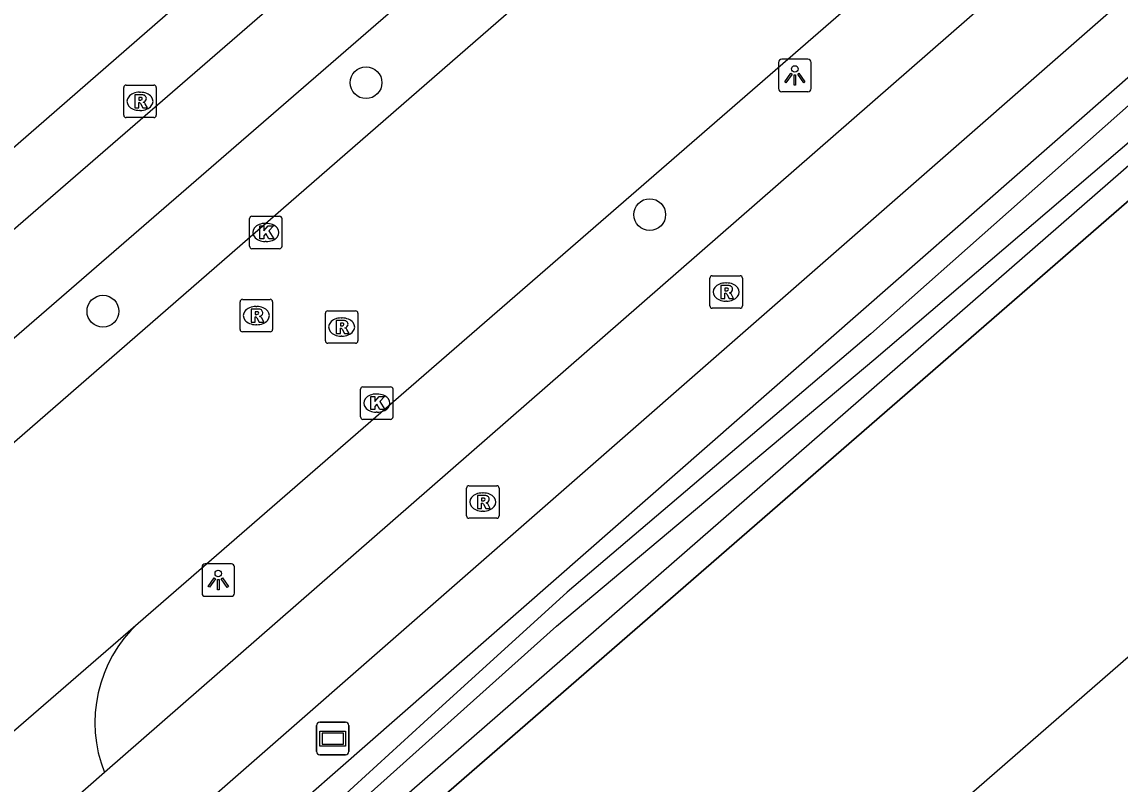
# Model space of a CAD drawing. Extents: x 156141 to 158132, y 385651 to 388399.
# Drawn here: x 156545.67 to 156579.46, y 386892.21 to 386915.67 of the extents above; entities that cross this region are included whole.
import ezdxf

# ---------------------------------------------------------------- set-up
doc = ezdxf.new("R2010")
doc.units = 0
for name, color, linetype in [('IMGEO_Boom', 7, 'Continuous'), ('IMGEO_Fietspad_gesloten', 7, 'Continuous'), ('IMGEO_Groenvoorziening', 7, 'Continuous'), ('IMGEO_Hek', 7, 'Continuous'), ('IMGEO_Kolk', 7, 'Continuous'), ('IMGEO_Lichtpunt', 7, 'Continuous'), ('IMGEO_Pand', 7, 'Continuous'), ('IMGEO_Rijbaan_lokaal_gesloten', 7, 'Continuous'), ('IMGEO_Rijbaan_lokaal_open', 7, 'Continuous'), ('IMGEO_Rioolput', 7, 'Continuous'), ('IMGEO_Verklikker', 7, 'Continuous'), ('IMGEO_Waterloop', 7, 'Continuous')]:
    doc.layers.add(name, color=color, linetype=linetype)

msp = doc.modelspace()

# ---------------------------------------------------------------- linework, layer by layer
at = {"layer": 'IMGEO_Boom'}
for centre in [(156556.254, 386913.796), (156564.986, 386909.739), (156548.156, 386906.765)]:
    msp.add_circle(centre, 0.489, dxfattribs=at)
at = {"layer": 'IMGEO_Fietspad_gesloten'}
for points in [[(156530.069, 386896.004), (156575.112, 386935.021)], [(156576.815, 386933.146), (156532.37, 386894.634)], [(156578.937, 386919.402), (156548.205, 386892.563)], [(156550.026, 386890.493), (156580.742, 386917.392)]]:
    msp.add_lwpolyline(points, dxfattribs=at)
at = {"layer": 'IMGEO_Groenvoorziening'}
for points in [[(156528.865, 386897.414), (156561.896, 386926.176), (156532.292, 386960.323), (156527.955, 386965.366), (156517.635, 386961.628), (156489.804, 386942.873), (156486.162, 386946.33), (156484.391, 386948.01)], [(156552.564, 386890.169), (156552.533, 386889.59), (156552.677, 386888.973), (156552.917, 386888.588), (156553.164, 386888.388), (156553.428, 386888.33), (156582.202, 386913.41), (156581.509, 386914.3), (156580.936, 386915.036), (156552.564, 386890.169)], [(156583.893, 386913.793), (156553.079, 386887.01)]]:
    msp.add_lwpolyline(points, dxfattribs=at)
at = {"layer": 'IMGEO_Hek'}
msp.add_lwpolyline([(156553.079, 386887.01), (156583.893, 386913.793)], dxfattribs=at)
at = {"layer": 'IMGEO_Kolk'}
for p, q in [((156552.742, 386909.689), (156553.594, 386909.689)), ((156552.667, 386908.763), (156552.667, 386909.615)), ((156553.155, 386909.469), (156553.18, 386909.469)), ((156553.668, 386909.615), (156553.668, 386908.763)), ((156553.594, 386908.689), (156552.742, 386908.689)), ((156553.178, 386908.909), (156553.153, 386908.909)), ((156556.083, 386903.511), (156556.083, 386904.363)), ((156556.158, 386904.437), (156557.01, 386904.437)), ((156557.084, 386904.363), (156557.084, 386903.511)), ((156556.571, 386904.217), (156556.596, 386904.217)), ((156556.594, 386903.657), (156556.569, 386903.657)), ((156557.01, 386903.437), (156556.158, 386903.437))]:
    msp.add_line(p, q, dxfattribs=at)
for points in [[(156552.742, 386909.689), (156553.594, 386909.689)], [(156552.667, 386908.763), (156552.667, 386909.615)], [(156552.988, 386909.389), (156553.111, 386909.389), (156553.111, 386909.238), (156553.241, 386909.389), (156553.405, 386909.389), (156553.259, 386909.238), (156553.412, 386908.989), (156553.26, 386908.989), (156553.175, 386909.153), (156553.111, 386909.086), (156553.111, 386908.989), (156552.988, 386908.989), (156552.988, 386909.389)], [(156553.668, 386909.615), (156553.668, 386908.763)], [(156553.594, 386908.689), (156552.742, 386908.689)], [(156556.083, 386903.511), (156556.083, 386904.363)], [(156556.158, 386904.437), (156557.01, 386904.437)], [(156557.084, 386904.363), (156557.084, 386903.511)], [(156556.404, 386904.137), (156556.527, 386904.137), (156556.527, 386903.986), (156556.657, 386904.137), (156556.821, 386904.137), (156556.675, 386903.986), (156556.828, 386903.737), (156556.676, 386903.737), (156556.591, 386903.901), (156556.527, 386903.834), (156556.527, 386903.737), (156556.404, 386903.737), (156556.404, 386904.137)], [(156557.01, 386903.437), (156556.158, 386903.437)]]:
    msp.add_lwpolyline(points, dxfattribs=at)
for centre, start, end in [((156552.744, 386909.613), 91.552, 178.448), ((156552.744, 386909.613), 91.552, 178.448), ((156553.592, 386909.613), 1.552, 88.448), ((156553.592, 386909.613), 1.552, 88.448), ((156552.744, 386908.765), 181.552, 268.448), ((156552.744, 386908.765), 181.552, 268.448), ((156553.592, 386908.765), 271.552, 358.448), ((156553.592, 386908.765), 271.552, 358.448), ((156556.16, 386904.361), 91.552, 178.448), ((156556.16, 386904.361), 91.552, 178.448), ((156557.008, 386904.361), 1.552, 88.448), ((156557.008, 386904.361), 1.552, 88.448), ((156556.16, 386903.513), 181.552, 268.448), ((156556.16, 386903.513), 181.552, 268.448), ((156557.008, 386903.513), 271.552, 358.448), ((156557.008, 386903.513), 271.552, 358.448)]:
    msp.add_arc(centre, 0.0765, start, end, dxfattribs=at)
for centre, major_axis, ratio, start_param, end_param in [((156553.154, 386909.189), (-0.387, 0.002), 0.722429, 4.712389, 7.853982), ((156553.179, 386909.189), (-0.39, 0.002), 0.717154, 1.570796, 4.712389), ((156556.57, 386903.937), (-0.387, 0.002), 0.722429, 4.712389, 7.853982), ((156556.595, 386903.937), (-0.39, 0.002), 0.717154, 1.570796, 4.712389)]:
    msp.add_ellipse(centre, major_axis=major_axis, ratio=ratio, start_param=start_param, end_param=end_param, dxfattribs=at)
at = {"layer": 'IMGEO_Lichtpunt'}
for p, q in [((156568.952, 386914.423), (156568.952, 386913.616)), ((156568.952, 386914.423), (156568.952, 386913.616)), ((156569.854, 386914.518), (156569.046, 386914.518)), ((156569.854, 386914.518), (156569.046, 386914.518)), ((156569.948, 386913.616), (156569.948, 386914.423)), ((156569.948, 386913.616), (156569.948, 386914.423)), ((156569.046, 386913.522), (156569.854, 386913.522)), ((156569.046, 386913.522), (156569.854, 386913.522)), ((156551.208, 386898.893), (156551.208, 386898.086)), ((156551.208, 386898.893), (156551.208, 386898.086)), ((156552.11, 386898.988), (156551.302, 386898.988)), ((156552.11, 386898.988), (156551.302, 386898.988)), ((156552.204, 386898.086), (156552.204, 386898.893)), ((156552.204, 386898.086), (156552.204, 386898.893)), ((156551.302, 386897.992), (156552.11, 386897.992)), ((156551.302, 386897.992), (156552.11, 386897.992))]:
    msp.add_line(p, q, dxfattribs=at)
for points in [[(156569.326, 386914.087), (156569.365, 386914.059), (156569.177, 386913.797), (156569.139, 386913.824), (156569.326, 386914.087)], [(156569.538, 386914.059), (156569.576, 386914.086), (156569.763, 386913.824), (156569.724, 386913.796), (156569.538, 386914.059)], [(156569.428, 386914.039), (156569.475, 386914.039), (156569.475, 386913.717), (156569.428, 386913.717), (156569.428, 386914.039)], [(156551.582, 386898.557), (156551.621, 386898.529), (156551.433, 386898.267), (156551.395, 386898.294), (156551.582, 386898.557)], [(156551.684, 386898.509), (156551.731, 386898.509), (156551.731, 386898.187), (156551.684, 386898.187), (156551.684, 386898.509)], [(156551.794, 386898.529), (156551.832, 386898.556), (156552.019, 386898.294), (156551.98, 386898.266), (156551.794, 386898.529)]]:
    msp.add_lwpolyline(points, dxfattribs=at)
for centre in [(156569.451, 386914.221), (156551.707, 386898.691)]:
    msp.add_circle(centre, 0.0994, dxfattribs=at)
for centre, start, end in [((156569.046, 386914.423), 90, 180), ((156569.046, 386914.423), 90, 180), ((156569.854, 386914.423), 0, 90), ((156569.854, 386914.423), 0, 90), ((156569.046, 386913.616), 180, 270), ((156569.046, 386913.616), 180, 270), ((156569.854, 386913.616), 270, 0), ((156569.854, 386913.616), 270, 360), ((156551.302, 386898.893), 90, 180), ((156551.302, 386898.893), 90, 180), ((156552.11, 386898.893), 0, 90), ((156552.11, 386898.893), 0, 90), ((156551.302, 386898.086), 180, 270), ((156551.302, 386898.086), 180, 270), ((156552.11, 386898.086), 270, 0), ((156552.11, 386898.086), 270, 360)]:
    msp.add_arc(centre, 0.0946, start, end, dxfattribs=at)
at = {"layer": 'IMGEO_Pand'}
msp.add_lwpolyline([(156578.998, 386792.742), (156536.648, 386841.452), (156528.398, 386850.929), (156539.01, 386860.157), (156540.506, 386861.457), (156539.644, 386862.468), (156541.875, 386864.404), (156542.756, 386863.396), (156544.258, 386864.709), (156553.863, 386857.558), (156554.405, 386856.904), (156564.643, 386845.132), (156582.749, 386860.855), (156583.794, 386861.763), (156573.533, 386873.547), (156565.273, 386883.021), (156568.324, 386885.629), (156567.989, 386886.001), (156571.25, 386888.765), (156592.606, 386907.35), (156643.504, 386848.886), (156578.998, 386792.742)], dxfattribs=at)
at = {"layer": 'IMGEO_Rijbaan_lokaal_gesloten'}
for points in [[(156533.965, 386892.782), (156542.199, 386899.938), (156560.328, 386915.699), (156577.884, 386930.893), (156578.429, 386931.366)], [(156549.237, 386897.161), (156574.683, 386919.259)], [(156532.275, 386882.472), (156549.237, 386897.161)]]:
    msp.add_lwpolyline(points, dxfattribs=at)
at = {"layer": 'IMGEO_Rijbaan_lokaal_open'}
msp.add_lwpolyline([(156548.205, 386892.563), (156536.317, 386882.144)], dxfattribs=at)
msp.add_arc((156552.094, 386894.105), 4.184, 133.0721, 201.6276, dxfattribs=at)
at = {"layer": 'IMGEO_Rioolput'}
for p, q in [((156548.872, 386913.724), (156549.724, 386913.724)), ((156548.797, 386912.798), (156548.797, 386913.65)), ((156549.285, 386913.504), (156549.31, 386913.504)), ((156549.798, 386913.65), (156549.798, 386912.798)), ((156549.724, 386912.724), (156548.872, 386912.724)), ((156549.308, 386912.944), (156549.283, 386912.944)), ((156566.836, 386906.929), (156566.836, 386907.781)), ((156566.911, 386907.855), (156567.763, 386907.855)), ((156567.324, 386907.635), (156567.349, 386907.635)), ((156567.837, 386907.781), (156567.837, 386906.929)), ((156552.378, 386906.204), (156552.378, 386907.056)), ((156552.453, 386907.13), (156553.305, 386907.13)), ((156553.379, 386907.056), (156553.379, 386906.204)), ((156567.347, 386907.075), (156567.322, 386907.075)), ((156552.866, 386906.91), (156552.891, 386906.91)), ((156555.003, 386905.851), (156555.003, 386906.703)), ((156555.078, 386906.777), (156555.93, 386906.777)), ((156556.004, 386906.703), (156556.004, 386905.851)), ((156567.763, 386906.855), (156566.911, 386906.855)), ((156552.889, 386906.35), (156552.864, 386906.35)), ((156555.491, 386906.557), (156555.516, 386906.557)), ((156553.305, 386906.13), (156552.453, 386906.13)), ((156555.514, 386905.997), (156555.489, 386905.997)), ((156555.93, 386905.777), (156555.078, 386905.777)), ((156559.348, 386900.466), (156559.348, 386901.318)), ((156559.423, 386901.392), (156560.275, 386901.392)), ((156560.349, 386901.318), (156560.349, 386900.466)), ((156559.836, 386901.172), (156559.861, 386901.172)), ((156559.859, 386900.612), (156559.834, 386900.612)), ((156560.275, 386900.392), (156559.423, 386900.392))]:
    msp.add_line(p, q, dxfattribs=at)
for points in [[(156548.872, 386913.724), (156549.724, 386913.724)], [(156548.797, 386912.798), (156548.797, 386913.65)], [(156549.386, 386913.422), (156549.134, 386913.424), (156549.134, 386913.024)], [(156549.798, 386913.65), (156549.798, 386912.798)], [(156549.134, 386913.024), (156549.258, 386913.024), (156549.258, 386913.186), (156549.269, 386913.186)], [(156549.312, 386913.343), (156549.258, 386913.343), (156549.258, 386913.262)], [(156549.258, 386913.262), (156549.31, 386913.262)], [(156549.316, 386913.157), (156549.387, 386913.024), (156549.527, 386913.024), (156549.462, 386913.15)], [(156549.724, 386912.724), (156548.872, 386912.724)], [(156566.836, 386906.929), (156566.836, 386907.781)], [(156566.911, 386907.855), (156567.763, 386907.855)], [(156567.837, 386907.781), (156567.837, 386906.929)], [(156567.425, 386907.553), (156567.173, 386907.555), (156567.173, 386907.155)], [(156567.173, 386907.155), (156567.297, 386907.155), (156567.297, 386907.317), (156567.308, 386907.317)], [(156567.351, 386907.474), (156567.297, 386907.474), (156567.297, 386907.393)], [(156567.297, 386907.393), (156567.349, 386907.393)], [(156567.355, 386907.288), (156567.426, 386907.155), (156567.566, 386907.155), (156567.501, 386907.281)], [(156552.378, 386906.204), (156552.378, 386907.056)], [(156552.453, 386907.13), (156553.305, 386907.13)], [(156553.379, 386907.056), (156553.379, 386906.204)], [(156552.967, 386906.828), (156552.715, 386906.83), (156552.715, 386906.43)], [(156552.893, 386906.749), (156552.839, 386906.749), (156552.839, 386906.668)], [(156552.839, 386906.668), (156552.891, 386906.668)], [(156555.003, 386905.851), (156555.003, 386906.703)], [(156555.078, 386906.777), (156555.93, 386906.777)], [(156556.004, 386906.703), (156556.004, 386905.851)], [(156567.763, 386906.855), (156566.911, 386906.855)], [(156552.715, 386906.43), (156552.839, 386906.43), (156552.839, 386906.592), (156552.85, 386906.592)], [(156552.897, 386906.563), (156552.968, 386906.43), (156553.108, 386906.43), (156553.043, 386906.556)], [(156555.592, 386906.475), (156555.34, 386906.477), (156555.34, 386906.077)], [(156555.518, 386906.396), (156555.464, 386906.396), (156555.464, 386906.315)], [(156555.464, 386906.315), (156555.516, 386906.315)], [(156553.305, 386906.13), (156552.453, 386906.13)], [(156555.34, 386906.077), (156555.464, 386906.077), (156555.464, 386906.239), (156555.475, 386906.239)], [(156555.522, 386906.21), (156555.593, 386906.077), (156555.733, 386906.077), (156555.668, 386906.203)], [(156555.93, 386905.777), (156555.078, 386905.777)], [(156559.348, 386900.466), (156559.348, 386901.318)], [(156559.423, 386901.392), (156560.275, 386901.392)], [(156560.349, 386901.318), (156560.349, 386900.466)], [(156559.937, 386901.09), (156559.685, 386901.092), (156559.685, 386900.692)], [(156559.863, 386901.011), (156559.809, 386901.011), (156559.809, 386900.93)], [(156559.809, 386900.93), (156559.861, 386900.93)], [(156559.685, 386900.692), (156559.809, 386900.692), (156559.809, 386900.854), (156559.82, 386900.854)], [(156559.867, 386900.825), (156559.938, 386900.692), (156560.078, 386900.692), (156560.013, 386900.818)], [(156560.275, 386900.392), (156559.423, 386900.392)]]:
    msp.add_lwpolyline(points, dxfattribs=at)
for centre, radius, start, end in [((156548.874, 386913.648), 0.0765, 91.552, 178.448), ((156548.874, 386913.648), 0.0765, 91.552, 178.448), ((156549.722, 386913.648), 0.0765, 1.552, 88.448), ((156549.722, 386913.648), 0.0765, 1.552, 88.448), ((156549.385, 386913.312), 0.109, 350.3612, 89.416), ((156549.268, 386913.133), 0.0533, 26.0293, 88.6989), ((156549.294, 386913.451), 0.19, 274.7715, 282.9687), ((156549.318, 386913.247), 0.0964, 77.0061, 93.1865), ((156549.332, 386913.304), 0.0378, 276.6634, 79.6772), ((156549.383, 386913.312), 0.112, 277.5842, 350.9817), ((156549.367, 386913.097), 0.108, 29.5134, 73.7905), ((156548.874, 386912.8), 0.0765, 181.552, 268.448), ((156548.874, 386912.8), 0.0765, 181.552, 268.448), ((156549.722, 386912.8), 0.0765, 271.552, 358.448), ((156549.722, 386912.8), 0.0765, 271.552, 358.448), ((156566.913, 386907.779), 0.0765, 91.552, 178.448), ((156566.913, 386907.779), 0.0765, 91.552, 178.448), ((156567.761, 386907.779), 0.0765, 1.552, 88.448), ((156567.761, 386907.779), 0.0765, 1.552, 88.448), ((156567.307, 386907.264), 0.0533, 26.0293, 88.6989), ((156567.333, 386907.582), 0.19, 274.7715, 282.9687), ((156567.357, 386907.378), 0.0964, 77.0061, 93.1865), ((156567.371, 386907.435), 0.0378, 276.6634, 79.6772), ((156567.424, 386907.443), 0.109, 350.3612, 89.416), ((156567.422, 386907.443), 0.112, 277.5842, 350.9817), ((156567.406, 386907.228), 0.108, 29.5134, 73.7905), ((156552.455, 386907.054), 0.0765, 91.552, 178.448), ((156552.455, 386907.054), 0.0765, 91.552, 178.448), ((156553.303, 386907.054), 0.0765, 1.552, 88.448), ((156553.303, 386907.054), 0.0765, 1.552, 88.448), ((156552.875, 386906.857), 0.19, 274.7715, 282.9687), ((156552.899, 386906.653), 0.0964, 77.0061, 93.1865), ((156552.913, 386906.71), 0.0378, 276.6634, 79.6772), ((156552.966, 386906.718), 0.109, 350.3612, 89.416), ((156552.964, 386906.718), 0.112, 277.5842, 350.9817), ((156555.08, 386906.701), 0.0765, 91.552, 178.448), ((156555.08, 386906.701), 0.0765, 91.552, 178.448), ((156555.928, 386906.701), 0.0765, 1.552, 88.448), ((156555.928, 386906.701), 0.0765, 1.552, 88.448), ((156566.913, 386906.931), 0.0765, 181.552, 268.448), ((156566.913, 386906.931), 0.0765, 181.552, 268.448), ((156567.761, 386906.931), 0.0765, 271.552, 358.448), ((156567.761, 386906.931), 0.0765, 271.552, 358.448), ((156552.849, 386906.539), 0.0533, 26.0293, 88.6989), ((156552.948, 386906.503), 0.108, 29.5134, 73.7905), ((156555.5, 386906.504), 0.19, 274.7715, 282.9687), ((156555.524, 386906.3), 0.0964, 77.0061, 93.1865), ((156555.538, 386906.357), 0.0378, 276.6634, 79.6772), ((156555.591, 386906.365), 0.109, 350.3612, 89.416), ((156555.589, 386906.365), 0.112, 277.5842, 350.9817), ((156552.455, 386906.206), 0.0765, 181.552, 268.448), ((156552.455, 386906.206), 0.0765, 181.552, 268.448), ((156553.303, 386906.206), 0.0765, 271.552, 358.448), ((156553.303, 386906.206), 0.0765, 271.552, 358.448), ((156555.474, 386906.186), 0.0533, 26.0293, 88.6989), ((156555.573, 386906.15), 0.108, 29.5134, 73.7905), ((156555.08, 386905.853), 0.0765, 181.552, 268.448), ((156555.08, 386905.853), 0.0765, 181.552, 268.448), ((156555.928, 386905.853), 0.0765, 271.552, 358.448), ((156555.928, 386905.853), 0.0765, 271.552, 358.448), ((156559.425, 386901.316), 0.0765, 91.552, 178.448), ((156559.425, 386901.316), 0.0765, 91.552, 178.448), ((156560.273, 386901.316), 0.0765, 1.552, 88.448), ((156560.273, 386901.316), 0.0765, 1.552, 88.448), ((156559.845, 386901.119), 0.19, 274.7715, 282.9687), ((156559.869, 386900.915), 0.0964, 77.0061, 93.1865), ((156559.883, 386900.972), 0.0378, 276.6634, 79.6772), ((156559.936, 386900.98), 0.109, 350.3612, 89.416), ((156559.934, 386900.98), 0.112, 277.5842, 350.9817), ((156559.918, 386900.765), 0.108, 29.5134, 73.7905), ((156559.819, 386900.801), 0.0533, 26.0293, 88.6989), ((156559.425, 386900.468), 0.0765, 181.552, 268.448), ((156559.425, 386900.468), 0.0765, 181.552, 268.448), ((156560.273, 386900.468), 0.0765, 271.552, 358.448), ((156560.273, 386900.468), 0.0765, 271.552, 358.448)]:
    msp.add_arc(centre, radius, start, end, dxfattribs=at)
for centre, major_axis, ratio, start_param, end_param in [((156549.284, 386913.224), (-0.387, 0.002), 0.722429, 4.712389, 7.853982), ((156549.309, 386913.224), (-0.39, 0.002), 0.717154, 1.570796, 4.712389), ((156567.323, 386907.355), (-0.387, 0.002), 0.722429, 4.712389, 7.853982), ((156567.348, 386907.355), (-0.39, 0.002), 0.717154, 1.570796, 4.712389), ((156552.865, 386906.63), (-0.387, 0.002), 0.722429, 4.712389, 7.853982), ((156552.89, 386906.63), (-0.39, 0.002), 0.717154, 1.570796, 4.712389), ((156555.49, 386906.277), (-0.387, 0.002), 0.722429, 4.712389, 7.853982), ((156555.515, 386906.277), (-0.39, 0.002), 0.717154, 1.570796, 4.712389), ((156559.835, 386900.892), (-0.387, 0.002), 0.722429, 4.712389, 7.853982), ((156559.86, 386900.892), (-0.39, 0.002), 0.717154, 1.570796, 4.712389)]:
    msp.add_ellipse(centre, major_axis=major_axis, ratio=ratio, start_param=start_param, end_param=end_param, dxfattribs=at)
at = {"layer": 'IMGEO_Verklikker'}
for p, q in [((156554.834, 386894.112), (156555.624, 386894.112)), ((156555.624, 386894.112), (156554.834, 386894.112)), ((156554.734, 386893.212), (156554.734, 386894.012)), ((156554.734, 386894.012), (156554.734, 386893.212)), ((156555.724, 386894.012), (156555.724, 386893.212)), ((156555.724, 386893.212), (156555.724, 386894.012)), ((156555.624, 386893.112), (156554.834, 386893.112)), ((156554.834, 386893.112), (156555.624, 386893.112))]:
    msp.add_line(p, q, dxfattribs=at)
for points in [[(156554.835, 386893.844), (156555.623, 386893.844), (156555.623, 386893.38), (156554.835, 386893.38), (156554.835, 386893.844)], [(156554.9, 386893.779), (156554.9, 386893.445), (156555.558, 386893.445), (156555.558, 386893.779), (156554.9, 386893.779)]]:
    msp.add_lwpolyline(points, dxfattribs=at)
for centre, start, end in [((156554.834, 386894.012), 90, 180), ((156554.834, 386894.012), 90, 180), ((156555.624, 386894.012), 0, 90), ((156555.624, 386894.012), 360, 90), ((156554.834, 386893.212), 180, 270), ((156554.834, 386893.212), 180, 270), ((156555.624, 386893.212), 270, 0), ((156555.624, 386893.212), 270, 0)]:
    msp.add_arc(centre, 0.1, start, end, dxfattribs=at)
at = {"layer": 'IMGEO_Waterloop'}
msp.add_lwpolyline([(156580.261, 386913.581), (156571.79, 386906.064), (156562.446, 386898.114), (156558.031, 386894.11), (156553.365, 386889.837), (156553.351, 386889.639), (156553.47, 386889.389), (156553.726, 386889.38), (156555.337, 386891), (156562.111, 386897.073), (156571.878, 386905.268), (156580.379, 386912.526), (156581.173, 386913.202), (156581.169, 386913.41), (156581.067, 386913.637), (156580.825, 386913.836), (156580.559, 386913.804), (156580.261, 386913.581)], dxfattribs=at)

doc.saveas('drawing.dxf')
